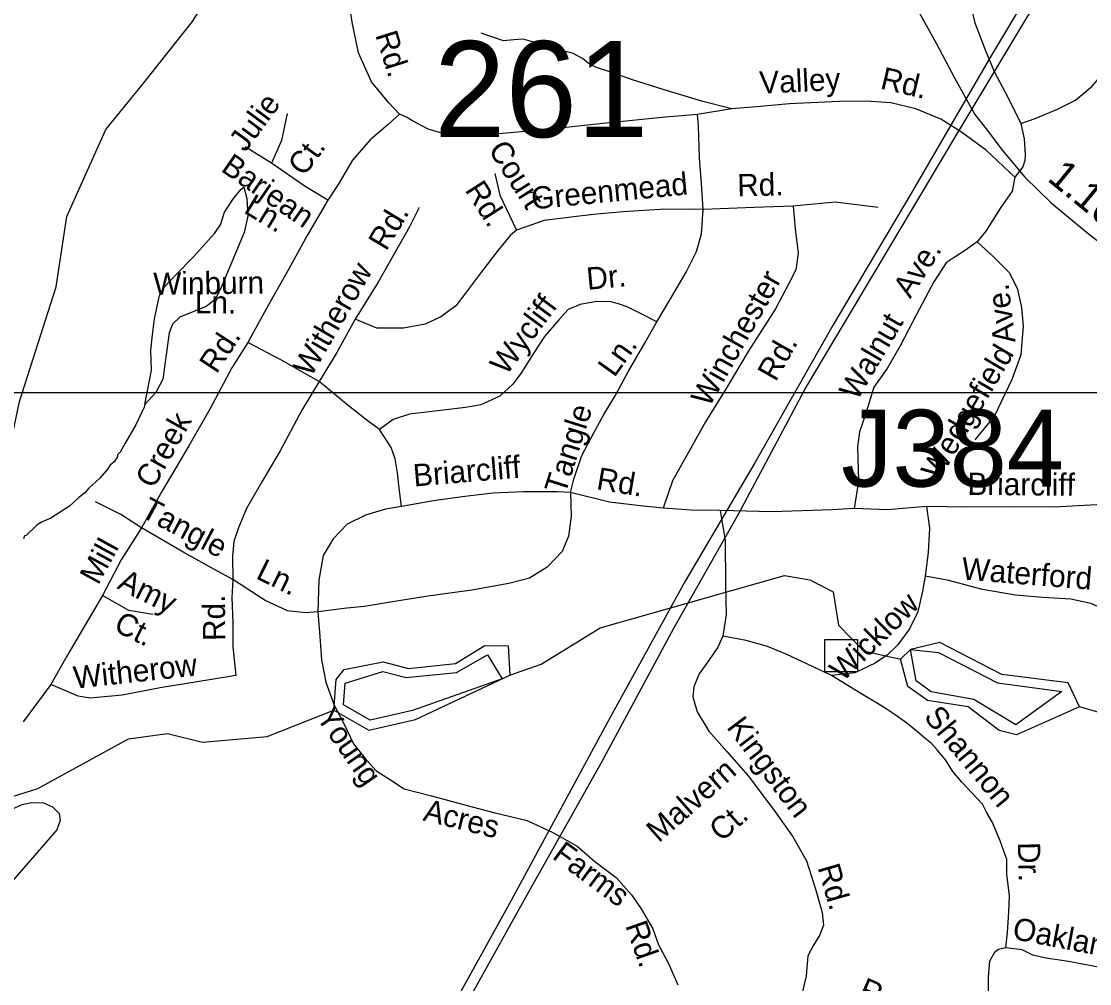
# Model space of a CAD drawing. Extents: x 1547597 to 1699558, y 810033 to 920809.
# Drawn here: x 1609701 to 1614263, y 872227 to 876336 of the extents above; entities that cross this region are included whole.
import ezdxf

# ---------------------------------------------------------------- set-up
doc = ezdxf.new("R2010")
doc.units = 0
for name, color, linetype in [('Exist Hydrographic Buffer Line', 7, 'Continuous'), ('Exist Hydrographic Creek Single Shore', 7, 'Continuous'), ('Exist Hydrographic Lake Shore', 7, 'Continuous'), ('Exist Hydrographic Misc Water Feature', 7, 'Continuous'), ('Exist Road Non-System Structure Non-Sys Other CELL', 7, 'Continuous'), ('Exist Road Non-System Structure Non-Sys Other Number Label', 7, 'Continuous'), ('Exist Road Non-System Type 51', 7, 'Continuous'), ('Exist Road Non-System Type 51 Label', 7, 'Continuous'), ('Exist Road Primary NC Service Mileage Hundredths English Label', 7, 'Continuous'), ('Exist Road Primary NC UnDivided 4 Lane Attributed', 7, 'Continuous'), ('Exist Road Secondary Structure Standard Bridge Number Label', 7, 'Continuous'), ('Exist Utilities Electrical Transmission Line', 7, 'Continuous'), ('Map Preparation Inset Cut Line', 7, 'Continuous')]:
    doc.layers.add(name, color=color, linetype=linetype)

msp = doc.modelspace()

# ---------------------------------------------------------------- linework, layer by layer
at = {"layer": 'Exist Hydrographic Buffer Line'}
for points in [[(1611754.1, 873528), (1611371.7, 873393.1), (1611191.1, 873352.3), (1611077.5, 873417.1), (1611084.7, 873510.6), (1611245.3, 873559.8), (1611344.5, 873533.7), (1611559.2, 873554.8), (1611691.5, 873630.6), (1611754.1, 873528)], [(1613498.8, 873653.5), (1613618.7, 873641.5), (1613870.4, 873511.6), (1614145.1, 873474.8), (1613947.8, 873331.8), (1613769, 873440.7), (1613586.4, 873473.5), (1613522.5, 873520.2), (1613498.8, 873653.5)]]:
    msp.add_lwpolyline(points, dxfattribs=at)
at = {"layer": 'Exist Hydrographic Creek Single Shore'}
for points in [[(1609445.7, 872957.8), (1609331.7, 873140.7), (1609333.7, 873308), (1609469.7, 873515.4), (1609597.7, 873778.7), (1609645.7, 874197.9), (1609613.7, 874329.9), (1609693.6, 874713.2), (1609850.7, 875201.6), (1609895.7, 875502.7), (1610062.2, 875873.5), (1610219.1, 876066.2), (1610432.7, 876335.4), (1610568.7, 876552.6), (1610812.7, 876757.8), (1611238.7, 876768.8), (1611405.7, 876840.8), (1611482.7, 876931.3), (1611482.7, 876957.5)], [(1611787.7, 873543.8), (1611921.7, 873590.4), (1612173.7, 873746.1), (1612960.7, 873969.7), (1613068.8, 873951.2), (1613167.7, 873899.9), (1613191.7, 873758.2), (1613297.7, 873647.7), (1613455.7, 873611.7)], [(1617072.7, 871631), (1616556.7, 872278.3), (1616366.7, 872449.7), (1616201.8, 872551.5), (1615776.8, 872599.4), (1615303.7, 872786.4), (1614979.8, 872848.7), (1614814.8, 872960.3), (1614576.7, 873237.7), (1614427.8, 873349.1), (1614220.8, 873409.1)], [(1609445.7, 872957.8), (1609771.7, 873059.5), (1610158.7, 873271.6), (1610325.7, 873294.5), (1610474.8, 873258.6), (1610750.8, 873282.6), (1611035.7, 873394.9)]]:
    msp.add_lwpolyline(points, dxfattribs=at)
at = {"layer": 'Exist Hydrographic Lake Shore'}
for points in [[(1611246.7, 873600.8), (1611354.7, 873572.3), (1611554.8, 873594.6), (1611680.8, 873670.7), (1611780.7, 873668.7), (1611787.7, 873543.8)], [(1614220.8, 873409.1), (1614171.7, 873511.8), (1613888.8, 873547.2), (1613623.7, 873683.9), (1613498.8, 873653.5), (1613455.7, 873611.7)], [(1611035.7, 873394.9), (1611045.7, 873526.1), (1611079.8, 873568), (1611246.7, 873600.8)], [(1613744.7, 873408.9), (1613570.7, 873435.4), (1613487.7, 873496.1), (1613455.7, 873611.7)], [(1611035.7, 873394.9), (1611184.7, 873309.9), (1611384.7, 873355.1), (1611787.7, 873543.8)], [(1614220.8, 873409.1), (1613951.7, 873289.8), (1613876.8, 873307.7), (1613744.7, 873408.9)]]:
    msp.add_lwpolyline(points, dxfattribs=at)
at = {"layer": 'Exist Hydrographic Misc Water Feature'}
for points in [[(1610650.9, 875627.6), (1610664.1, 875579.3), (1610668.3, 875503.2), (1610652.5, 875433.6), (1610554.8, 875199.9), (1610527.6, 875146.6), (1610490.8, 875117.5), (1610377.7, 875072.2), (1610346.9, 875043), (1610332, 875005.3), (1610305.2, 874808), (1610276.1, 874750.6), (1610228.3, 874700.2)], [(1610228.3, 874700.2), (1610256.5, 874845.7), (1610253.9, 874931.7), (1610260.9, 874997.6), (1610270, 875065.5), (1610291.5, 875165.1), (1610311.1, 875200.7), (1610362.7, 875255.2), (1610436.2, 875330.6), (1610525.7, 875429.2), (1610552.4, 875466.7), (1610569.2, 875520.4), (1610607, 875579.7), (1610639.7, 875619.1), (1610650.9, 875627.6)], [(1610228.3, 874700.2), (1610226, 874688.2), (1610190.8, 874612.8), (1610145.4, 874535), (1610123.9, 874496), (1610111.8, 874484.2), (1610111.6, 874476.2), (1610097.4, 874454.5), (1610081.1, 874440.7), (1610070.8, 874424.8), (1610036.3, 874385.5), (1609989.6, 874342.3), (1609971.3, 874320.6), (1609947, 874302.9), (1609906.4, 874265.6), (1609827.6, 874215), (1609787.3, 874197.6), (1609769.2, 874185.9), (1609722.5, 874140.7), (1609714.4, 874138.9), (1609710.5, 874126.3)], [(1609572.9, 872878), (1609623.2, 872938.4), (1609660.6, 872972.5), (1609705.1, 872991.3), (1609745.3, 873000.4), (1609795.3, 872999.1), (1609834.9, 872982.2), (1609862.2, 872953.5), (1609867.4, 872923.5), (1609852.5, 872883.8), (1609617.8, 872613.4), (1609563.9, 872536.7), (1609526.4, 872475.6), (1609440.4, 872311.7), (1609324.2, 872062.6)]]:
    msp.add_lwpolyline(points, dxfattribs=at)
at = {"layer": 'Exist Road Non-System Structure Non-Sys Other CELL'}
msp.add_lwpolyline([(1613132.9, 873696.9), (1613271.8, 873696.9), (1613271.8, 873557.8), (1613132.9, 873557.8)], close=True, dxfattribs=at)
at = {"layer": 'Exist Road Non-System Type 51'}
for p, q in [((1612735.4, 875961.6), (1612589.4, 875937.8)), ((1610769.6, 875730.7), (1610657.5, 875800.3)), ((1609826.6, 873504.5), (1609709.3, 873345.3))]:
    msp.add_line(p, q, dxfattribs=at)
for points in [[(1613970.2, 875899.7), (1614030.5, 875921.1), (1614126.7, 875960), (1614203.2, 875999.1), (1614273.8, 876058.3), (1614324.4, 876117.7), (1614359, 876171.2), (1614385.7, 876234.9), (1614395.2, 876378.8), (1614405.5, 876582.7), (1614414, 876812.5), (1614420.4, 877028.3), (1614414.1, 877180.3), (1614407.2, 877264.5), (1614397.9, 877328.5)], [(1613519.2, 877232.5), (1613554.4, 877154.1), (1613601.6, 877079.7), (1613642.6, 876993.2), (1613675.4, 876890.9), (1613703.7, 876736.6), (1613720, 876584.4), (1613740.6, 876468.3), (1613773, 876330), (1613819.8, 876207.4), (1613856.8, 876119), (1613913.5, 876012.4), (1613970.2, 875899.7)], [(1611316.8, 875939.8), (1611271.4, 875987.8), (1611196.8, 876076.9), (1611140.9, 876201.2), (1611114, 876331.7), (1611087.1, 876514), (1611058.1, 876704.6), (1611026, 876894.1), (1610983.6, 877104.2)], [(1612735.4, 875961.6), (1612611.7, 875992.8), (1612442.3, 876044.4), (1612310.8, 876085.5), (1612219.1, 876118.4), (1612157.4, 876139.1), (1612121.6, 876157.4), (1612097.8, 876177.5), (1612058, 876197.9), (1611972.2, 876220.7), (1611874.6, 876251.7), (1611844.7, 876259.9), (1611804.6, 876256.3), (1611760.7, 876252.8), (1611665.1, 876285.6)], [(1613943.7, 875670.1), (1613823, 875783.5), (1613715.7, 875862.5), (1613628.4, 875917.3), (1613520.8, 875962.3), (1613415.1, 875987.3), (1613307.4, 875994.2), (1613193.3, 875993.4), (1612981.3, 875983.3), (1612841.4, 875970.7), (1612735.4, 875961.6)], [(1610836.9, 875941.6), (1610812.2, 875827.2), (1610769.6, 875730.7)], [(1611316.8, 875939.8), (1611267.4, 875895), (1611191.2, 875829.9), (1611115, 875742.4), (1611054.4, 875639.2), (1611009.6, 875571.9)], [(1612589.4, 875937.8), (1612452.4, 875926.1), (1612196.8, 875900.8), (1611950.4, 875873.9), (1611755.8, 875857.3), (1611615, 875842.8), (1611521.9, 875851.1), (1611439.1, 875875.9), (1611371.8, 875910.5), (1611345.9, 875926.4), (1611316.8, 875939.8)], [(1612612.6, 875532), (1612606.3, 875643.8), (1612597.8, 875753.4), (1612593.6, 875889.3), (1612589.4, 875937.8)], [(1613970.2, 875899.7), (1613983.5, 875833.6), (1613988.8, 875767.7), (1613987.2, 875740.9), (1613978.3, 875713.9), (1613943.7, 875670.1)], [(1611009.6, 875571.9), (1610913.1, 875630.2), (1610769.6, 875730.7)], [(1611723.1, 875685.9), (1611744.2, 875593.1), (1611815.8, 875443.4)], [(1613943.7, 875670.1), (1613933.3, 875610.5), (1613882.6, 875538.9), (1613819.8, 875439.5), (1613783.4, 875394)], [(1611009.6, 875571.9), (1610922.1, 875421.5), (1610841.4, 875273.4), (1610756.2, 875125.3), (1610668.7, 874963.8)], [(1611400.6, 875540.4), (1611358.4, 875458.2), (1611225.6, 875221.9), (1611126.6, 875063.7)], [(1612997.5, 875546.6), (1613006.4, 875449.3), (1613018.2, 875346), (1613009.3, 875275.3), (1612976.9, 875213.3), (1612921.5, 875108.3), (1612805.2, 874926), (1612715, 874775), (1612623, 874625.7), (1612560.6, 874512.8), (1612482.5, 874373.9), (1612442, 874257)], [(1612997.5, 875546.6), (1612831.5, 875540.8), (1612612.6, 875532)], [(1613360, 875540.7), (1613177.3, 875564.3), (1612997.5, 875546.6)], [(1612612.6, 875532), (1612555.7, 875534.1), (1612429.2, 875532), (1612271.6, 875522.2), (1612144.7, 875510.9), (1612060.3, 875500.3), (1611933.9, 875485.6), (1611815.8, 875443.4)], [(1612414.5, 875053.2), (1612473.5, 875150.2), (1612540.9, 875264.1), (1612585.2, 875352.7), (1612606.3, 875428.6), (1612612.6, 875532)], [(1611815.8, 875443.4), (1611790.5, 875422.3), (1611737.8, 875359), (1611662, 875259.9), (1611598.7, 875175.5), (1611556.6, 875120.7), (1611493.3, 875074.3), (1611425.9, 875042.7), (1611333.1, 875025.8), (1611219.9, 875026.2), (1611126.6, 875063.7)], [(1613783.4, 875394), (1613733.1, 875358.4), (1613684.8, 875327), (1613650.8, 875305.3), (1613598.1, 875223.7), (1613524.8, 875084.5), (1613453.6, 874947.3), (1613398.7, 874853.7), (1613342, 874774.4), (1613307, 874656.7), (1613280.3, 874583), (1613271.8, 874519.1), (1613276.4, 874373.1), (1613257.4, 874255.4)], [(1613783.4, 875394), (1613850.8, 875331.4), (1613920.1, 875262.8), (1613953.5, 875196.5), (1613972.7, 875114.2), (1613980.1, 875034.2), (1613969, 874912.4), (1613932.1, 874808.9), (1613856.6, 874651.5), (1613773.7, 874548.3)], [(1612414.5, 875053.2), (1612351.2, 875084.8), (1612288, 875116.5), (1612252.2, 875129.1), (1612218.4, 875137.6), (1612157.3, 875139.7), (1612087.7, 875127), (1612037.2, 875105.9), (1611997.1, 875061.6), (1611936, 874989.9), (1611887.5, 874916.1), (1611836.9, 874836), (1611801.1, 874787.5), (1611744.2, 874734.7), (1611664.1, 874698.9), (1611598.4, 874687.6), (1611514.9, 874677.2), (1611358.3, 874658.4), (1611289.4, 874635.4), (1611231, 874593.6)], [(1611126.6, 875063.7), (1611048.6, 874922.4), (1610972.7, 874798)], [(1612047, 874323.6), (1612060.8, 874380.8), (1612095.5, 874481.5), (1612145.9, 874578.8), (1612189.2, 874656.9), (1612237.4, 874736.8), (1612294.3, 874842.3), (1612366, 874964.6), (1612414.5, 875053.2)], [(1610668.7, 874963.8), (1610600.5, 874856.8), (1610506.6, 874679.3), (1610416.8, 874522.6), (1610302, 874328.3), (1610214.3, 874173.8)], [(1610972.7, 874798), (1610911.6, 874831.7), (1610815.5, 874888.2), (1610668.7, 874963.8)], [(1610972.7, 874798), (1610899, 874675.1), (1610807.2, 874501.7), (1610732, 874376.4), (1610663.1, 874255.2), (1610629.7, 874177.9), (1610608.9, 874115.3), (1610602.6, 874052.6), (1610604.7, 873952.3)], [(1611231, 874593.6), (1611178.8, 874631.2), (1611097.4, 874696), (1610972.7, 874798)], [(1611324.9, 874263.6), (1611314.5, 874343), (1611308.2, 874407.7), (1611297.8, 874468.3), (1611281.1, 874516.3), (1611231, 874593.6)], [(1612047, 874323.6), (1612048.7, 874222.9), (1612038.3, 874137.4), (1612010.5, 874071.5), (1611946.3, 874005.5), (1611871.6, 873958.6), (1611783.5, 873935.4), (1611625.2, 873907), (1611437.2, 873880.8), (1611269.2, 873854.4), (1611167, 873837.2), (1611091, 873830), (1610967.9, 873814.5)], [(1612047, 874323.6), (1611989, 874327.2), (1611844.1, 874327.5), (1611716.8, 874321.2), (1611595.7, 874306.6), (1611470.4, 874289.9), (1611324.9, 874263.6)], [(1612442, 874257), (1612357.5, 874266.3), (1612212.4, 874283.3), (1612047, 874323.6)], [(1614507.3, 874343.5), (1614425.1, 874302.4), (1614292.8, 874271.6), (1614110.8, 874261.3), (1613945, 874262.9), (1613741, 874260.8), (1613567.2, 874264.5)], [(1610214.3, 874173.8), (1610126.6, 874230.2), (1610018.1, 874284.5)], [(1611324.9, 874263.6), (1611256, 874252.3), (1611170.4, 874227.2), (1611092.8, 874188.4), (1611033.7, 874126.5), (1610990.9, 874054.7), (1610972.1, 873950.2), (1610967.9, 873814.5)], [(1613567.2, 874264.5), (1613399.2, 874250), (1613257.4, 874255.4)], [(1613567.2, 874264.5), (1613580.3, 874172.4), (1613573.4, 874068.5), (1613560.5, 873966.7)], [(1612685.7, 874246.8), (1612561.7, 874247.9), (1612442, 874257)], [(1613257.4, 874255.4), (1613163.3, 874250.3), (1612905.7, 874240.8), (1612685.7, 874246.8)], [(1612685.7, 874246.8), (1612706.5, 874118.5), (1612708.8, 873932.8), (1612711.5, 873802.6), (1612696.7, 873710.9)], [(1610214.3, 874173.8), (1610127.2, 874037.1), (1610047.9, 873884.7)], [(1610604.7, 873952.3), (1610523.3, 873996.2), (1610395.9, 874067.2), (1610214.3, 874173.8)], [(1610604.7, 873952.3), (1610600.5, 873875), (1610604.7, 873767.7), (1610604.7, 873665.3), (1610617.2, 873542.1)], [(1610967.9, 873814.5), (1610915.7, 873810.3), (1610838.5, 873818.6), (1610742.5, 873862.5), (1610604.7, 873952.3)], [(1613560.5, 873966.7), (1613549.8, 873902.7), (1613529.1, 873815.1), (1613494.5, 873741.3), (1613443.9, 873673.9), (1613399.6, 873630.4), (1613347.3, 873594.8), (1613261, 873553.5), (1613160.9, 873542.6)], [(1614465.7, 873732.2), (1614400.1, 873772.7), (1614330.7, 873823.4), (1614269, 873850.1), (1614183.1, 873868.8), (1614063.4, 873875.8), (1613947.5, 873885), (1613805.7, 873910.3), (1613662.2, 873947.6), (1613560.5, 873966.7)], [(1610047.9, 873884.7), (1609976.9, 873763.5), (1609895.5, 873625.6), (1609826.6, 873504.5)], [(1610262.9, 873803.2), (1610160.6, 873819.9), (1610047.9, 873884.7)], [(1610967.9, 873814.5), (1610976.3, 873709.2), (1610983.2, 873608.9), (1611001.5, 873514.5), (1611037, 873416.3), (1611076.7, 873341.1), (1611120.5, 873251.3), (1611169, 873187.6), (1611214.6, 873137), (1611278.2, 873096.5), (1611336.7, 873058.5), (1611452.3, 873029.5), (1611621, 872983.9), (1611725, 872956.5), (1611861, 872924.1), (1611970.4, 872872.1), (1612074.4, 872814.6), (1612151.1, 872748.8), (1612242, 872680.4), (1612307.1, 872606.4), (1612348.2, 872546.1), (1612397.7, 872461.2), (1612421.8, 872393.1), (1612463.1, 872316.1), (1612504.8, 872222.2)], [(1612696.7, 873710.9), (1612676.3, 873663.1), (1612635.9, 873605.5), (1612595.3, 873549.9), (1612572.8, 873494.1), (1612568.5, 873452.1), (1612587.8, 873388.1), (1612637, 873305.7), (1612714.3, 873218.8), (1612805.2, 873114.1), (1612913.8, 872971), (1612994.7, 872856.3), (1613053.8, 872751.9), (1613094.5, 872625.6), (1613121.6, 872531.4), (1613127.1, 872477.2), (1613110.8, 872435.5), (1613084.3, 872391.6), (1613060, 872345.9), (1613053.2, 872260), (1613033.1, 872174.8)], [(1613160.9, 873542.6), (1613083.2, 873579.4), (1612969.8, 873632.3), (1612888.3, 873667.2), (1612796.5, 873691.9), (1612696.7, 873710.9)], [(1610617.2, 873542.1), (1610512.8, 873525.4), (1610294.4, 873489.5), (1610131.4, 873458.5), (1609995.7, 873446), (1609943.5, 873454.3), (1609826.6, 873504.5)], [(1613905.7, 872380), (1613912.3, 872445.9), (1613919.1, 872533.8), (1613921.6, 872601.8), (1613910.5, 872693.8), (1613909.2, 872757.7), (1613882, 872836.1), (1613846.6, 872918.3), (1613823, 872958.6), (1613805.3, 872992.8), (1613717.2, 873087), (1613679.9, 873132.2), (1613647.3, 873182.1), (1613612.5, 873224.6), (1613587.9, 873252.7), (1613560.1, 873274.9), (1613530.2, 873300.7), (1613482.8, 873339.5), (1613433.2, 873374.1), (1613385.5, 873406.5), (1613286, 873465.4), (1613160.9, 873542.6)], [(1613905.7, 872380), (1613873.8, 872372.2), (1613857.5, 872360.5), (1613835.3, 872322.8), (1613830.6, 872256.8), (1613829.9, 872182.8), (1613841.3, 872104.7), (1613848.6, 872040.7), (1613845.7, 871946.7), (1613833.2, 871906.5)], [(1614464.4, 872266.7), (1614402.3, 872277.4), (1614292.7, 872298.5), (1614172.9, 872321.5), (1614077.2, 872336.5), (1614021.4, 872349), (1613975.6, 872371.3), (1613905.7, 872380)]]:
    msp.add_lwpolyline(points, dxfattribs=at)
at = {"layer": 'Exist Road Primary NC UnDivided 4 Lane Attributed'}
msp.add_lwpolyline([(1613474.4, 876484.2), (1613607.6, 876242.5), (1613687, 876094.4), (1613772.7, 875938), (1613822.3, 875876.2), (1613891.1, 875784.8), (1613987.4, 875670), (1614098.7, 875560.8), (1614257.4, 875430.4), (1614414.7, 875307.1)], dxfattribs=at)
at = {"layer": 'Exist Utilities Electrical Transmission Line'}
for points in [[(1614154, 876710.1), (1613844.3, 876191.9), (1613498, 875595.9), (1613167.9, 875039.9), (1612833.5, 874450), (1612535.9, 873945.5), (1612201.4, 873337.5), (1611793.2, 872582.4), (1611511.7, 872071.8), (1611073.3, 871293), (1610687.5, 870575.6), (1610414, 870066.9), (1610034.4, 869377.4), (1609728.4, 868817), (1609383.4, 868177.3), (1609104, 867672.6)], [(1609051.7, 867471.2), (1609288.5, 867908.4), (1609594.6, 868462.7), (1609945.6, 869112.6), (1610266.2, 869714.7), (1610623.3, 870370.4), (1610886.3, 870845.3), (1611186.3, 871391.6), (1611425, 871820.8), (1611637, 872202.3), (1611863.4, 872609.6), (1612179.6, 873171.7), (1612487.8, 873744.2), (1612765.1, 874234.8), (1613046.8, 874763.4), (1613382.9, 875327.3), (1613684.5, 875833.7), (1613983.8, 876332.1), (1614193.5, 876673.7)]]:
    msp.add_lwpolyline(points, dxfattribs=at)
at = {"layer": 'Map Preparation Inset Cut Line'}
for points in [[(1633724, 874749.3), (1571208, 874749.3), (1571208, 917817.4), (1633724, 917817.4)], [(1633724, 874749.3), (1571208, 874749.3), (1571208, 831307.2), (1633724, 831307.2)]]:
    msp.add_lwpolyline(points, close=True, dxfattribs=at)

# ---------------------------------------------------------------- texts
at = {"layer": 'Exist Road Non-System Structure Non-Sys Other Number Label'}
msp.add_text('J384', height=328.08, dxfattribs=at).set_placement((1613202.4, 874349.2))
at = {"layer": 'Exist Road Non-System Type 51 Label'}
for s, rotation, p in [('Rd.', 287.5444, (1611212, 876277.9)), ('Valley', 2.729, (1612855.3, 876026.5)), ('Rd.', 346.7199, (1613365.5, 876049.5)), ('Julie', 53.7002, (1610657.6, 875773.1)), ('Court', 302.5555, (1611692.9, 875788.6)), ('Barjean', 325.2797, (1610549.1, 875698.8)), ('Ct.', 53.7002, (1610909.1, 875669.9)), ('Greenmead', 5.5353, (1611883.6, 875532.3)), ('Rd.', 1.2617, (1612759.6, 875588.5)), ('Rd.', 302.5555, (1611593.1, 875615.5)), ('Ln.', 328.8233, (1610646.3, 875521.4)), ('Rd.', 58.9411, (1611258.8, 875351.5)), ('Ave.', 57.1464, (1613497.4, 875148.5)), ('Winburn', 0.7576, (1610265.3, 875167.5)), ('Witherow', 59.9419, (1610938.3, 874812.8)), ('Dr.', 5.3535, (1612119.2, 875189.2)), ('Winchester', 60.5281, (1612638.7, 874684.1)), ('Ln.', 359.5045, (1610442.1, 875089.4)), ('Wycliff', 53.4331, (1611771.9, 874820)), ('Ave.', 96.7613, (1613946.9, 874967)), ('Walnut', 59.5765, (1613270.5, 874712.1)), ('Rd.', 56.7097, (1610534.6, 874827.2)), ('Ln.', 54.4389, (1612233.8, 874811.7)), ('Rd.', 60.5281, (1612922.6, 874793.4)), ('Wedgefield', 59.394, (1613620, 874371.2)), ('Tangle', 72.4912, (1612024.2, 874312.2)), ('Creek', 60.6897, (1610265.8, 874336.1)), ('Briarcliff', 4.7797, (1611378.4, 874349.4)), ('Rd.', 350.4517, (1612153.8, 874338.5)), ('Briarcliff', 359.4583, (1613741.3, 874314)), ('Tangle', 332.035, (1610205.3, 874223.7)), ('Mill', 61.3166, (1610029.3, 873925.5)), ('Ln.', 333.9109, (1610698.2, 873959.1)), ('Waterford', 355.482, (1613714.2, 873952.8)), ('Amy', 333.4504, (1610106.5, 873916)), ('Rd.', 90.5347, (1610572.2, 873690.6)), ('Wicklow', 44.4907, (1613209.8, 873512.9)), ('Ct.', 333.4504, (1610090.8, 873736.4)), ('Witherow', 6.1553, (1609929.1, 873486.1)), ('Young', 304.769, (1610957.8, 873365)), ('Shannon', 309.5452, (1613552, 873364.4)), ('Kingston', 307.1874, (1612709.9, 873321.2)), ('Malvern', 41.3691, (1612423.1, 872825.9)), ('Acres', 346.1737, (1611413.1, 872924.5)), ('Ct.', 41.3691, (1612691.2, 872829)), ('Farms', 323.5846, (1611963.9, 872764.2)), ('Dr.', 271.1713, (1613956.9, 872830.5)), ('Rd.', 286.0523, (1613101.1, 872723.6)), ('Rd.', 289.4307, (1612279.3, 872475.2)), ('Oakland', 349.1101, (1613929.7, 872418.4)), ('Ransom', 336.4253, (1613270.1, 872168.4))]:
    msp.add_text(s, height=95, rotation=rotation, dxfattribs=at).set_placement(p)
at = {"layer": 'Exist Road Primary NC Service Mileage Hundredths English Label'}
msp.add_text('1.16', height=125, rotation=320.5993, dxfattribs=at).set_placement((1614078.1, 875658.7))
at = {"layer": 'Exist Road Secondary Structure Standard Bridge Number Label'}
msp.add_text('261', height=410.1, dxfattribs=at).set_placement((1611463.8, 875841.2))

doc.saveas('drawing.dxf')
